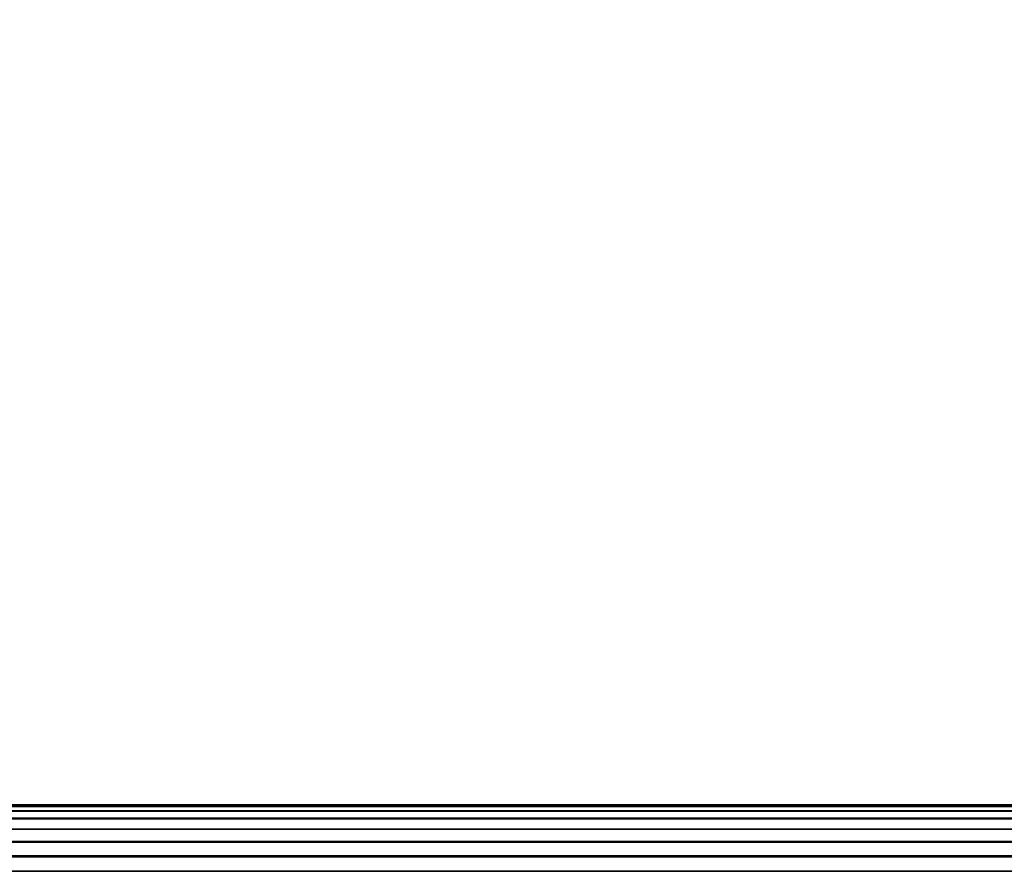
# Model space of a CAD drawing. Header units: inches. Extents: x 279 to 1057, y 260 to 433.
# Tile 559 of 656: x 840.97 to 845.68, y 309.93 to 313.97. Entities that reach past the tile are written whole.
import ezdxf
from ezdxf.enums import TextEntityAlignment as Align

# ---------------------------------------------------------------- set-up
doc = ezdxf.new("R2010")
doc.units = ezdxf.units.IN
doc.header["$MEASUREMENT"] = 0
for name, color, linetype in [('A-FURN-3-COLLECTION-MEXHI-TABLE-BASE-BOX-APRON', 45, 'Continuous'), ('A-FURN-3-COLLECTION-RUG-BOTTOM', 8, 'Continuous'), ('A-FURN-3-COLLECTION-RUG-SEC1', 9, 'Continuous'), ('A-FURN-HAWORTH-ATT', 7, 'Continuous')]:
    doc.layers.add(name, color=color, linetype=linetype)
doc.styles.get("Standard").update_dxf_attribs({"font": 'arial.ttf'})

# ---------------------------------------------------------------- blocks, each defined once
blk = doc.blocks.new('HCCS-MHTO-1S-3D-3')
at = {"layer": 'A-FURN-HAWORTH-ATT', "flags": 1}
for tag, p in [('HAWMC', (0, 0)), ('HAWPN', (0, -0.1667)), ('HAWSN', (0, -0.3333))]:
    blk.add_attdef(tag, text='', height=0.1, dxfattribs=at).set_placement(p, align=Align.TOP_CENTER)
at = {"layer": 'A-FURN-3-COLLECTION-MEXHI-TABLE-BASE-BOX-APRON'}
mesh = blk.add_polymesh((17, 2), dxfattribs=at)
for k, corner in enumerate([(-17.3064, 7.4564, 11.8), (17.3064, 7.4564, 11.8), (-17.3064, 7.5332, 11.7925), (17.3064, 7.5332, 11.7925), (-17.3064, 7.607, 11.77), (17.3064, 7.607, 11.77), (-17.3064, 7.6751, 11.7337), (17.3064, 7.6751, 11.7337), (-17.3064, 7.7347, 11.6847), (17.3064, 7.7347, 11.6847), (-17.3064, 7.7837, 11.6251), (17.3064, 7.7837, 11.6251), (-17.3064, 7.82, 11.557), (17.3064, 7.82, 11.557), (-17.3064, 7.8425, 11.4832), (17.3064, 7.8425, 11.4832), (-17.3064, 7.85, 11.4063), (17.3064, 7.85, 11.4063), (-17.2347, 7.8434, 11.3347), (17.2347, 7.8434, 11.3347), (-17.1615, 7.8224, 11.2615), (17.1615, 7.8224, 11.2615), (-17.091, 7.7858, 11.191), (17.091, 7.7858, 11.191), (-17.028, 7.7347, 11.128), (17.028, 7.7347, 11.128), (-16.9769, 7.6718, 11.0769), (16.9769, 7.6718, 11.0769), (-16.9404, 7.6013, 11.0404), (16.9404, 7.6013, 11.0404), (-16.9193, 7.528, 11.0193), (16.9193, 7.528, 11.0193), (-16.9127, 7.4564, 11.0127), (16.9125, 7.4567, 11.0127)]):
    mesh.set_mesh_vertex(divmod(k, 2), corner)
blk = doc.blocks.new('HCGN-MNTP-3D-3')
at = {"layer": 'A-FURN-3-COLLECTION-RUG-BOTTOM', "invisible_edges": 10}
blk.add_3dface([(58.7401, -39.2346), (-58.7401, -39.2346), (-58.7401, 39.2346), (58.7401, 39.2346)], dxfattribs=at)
at = {"layer": 'A-FURN-3-COLLECTION-RUG-SEC1', "invisible_edges": 5}
blk.add_3dface([(-58.7401, 39.2346, 0.315), (-58.7401, -39.2346, 0.315), (58.7401, -39.2346, 0.315), (58.7401, 39.2346, 0.315)], dxfattribs=at)

msp = doc.modelspace()

# ---------------------------------------------------------------- block references
for name, p in [('HCGN-MNTP-3D-3', (879.9844, 314.943)), ('HCCS-MHTO-1S-3D-3', (851.9838, 302.3642))]:
    msp.add_blockref(name, p)

doc.saveas('drawing.dxf')
